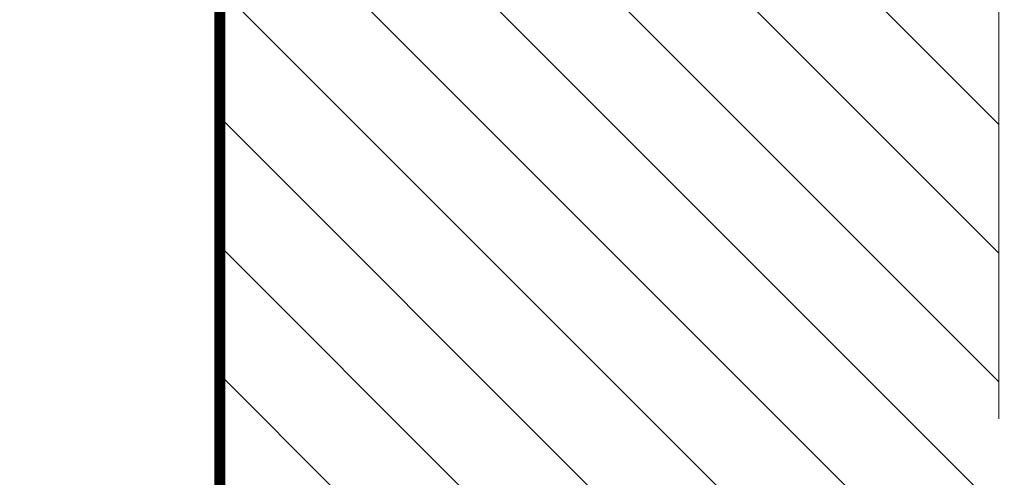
# Model space of a CAD drawing. Extents: x 4615668 to 9294084, y 5325188 to 10688993.
# Tile 374 of 656: x 4636946 to 4636973, y 5331568 to 5331580. Entities that reach past the tile are written whole.
import ezdxf

# ---------------------------------------------------------------- set-up
doc = ezdxf.new("R2010")
doc.units = 0
doc.header["$MEASUREMENT"] = 0
doc.linetypes.add('BUIB05', pattern=[1, 0.5, -0.5])
doc.linetypes.add('DASHDOT', pattern=[25.4, 12.7, -6.35, 0, -6.35])
doc.layers.add('A_wymiary', color=152, linetype='Continuous', lineweight=5)
doc.layers.add('hatch', color=253, linetype='Continuous', lineweight=0)
doc.layers.add('sciany', color=1, linetype='Continuous')

msp = doc.modelspace()

# ---------------------------------------------------------------- hatches: boundary and pattern name
at = {"layer": 'hatch', "lineweight": 0, "ltscale": 40, "transparency": 33554687}
h = msp.add_hatch(dxfattribs=at)
h.set_pattern_fill('ANSI31', color=256, scale=20, angle=90)
h.set_pattern_definition([(135, (9982674.8744, 698730.7727), (-1.767766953, -1.767766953), [])])
h.paths.add_polyline_path([(4636891.315, 5331579.749), (4636866.315, 5331579.749), (4636866.315, 5331567.249), (4636891.315, 5331567.249)])
h.paths.add_polyline_path([(4636891.315, 5331579.749), (4636891.315, 5331597.249), (4636866.315, 5331597.249), (4636866.315, 5331579.749)])
h.paths.add_polyline_path([(4636858.499, 5331579.749), (4636858.499, 5331567.249), (4636866.315, 5331567.249), (4636866.315, 5331579.749)])
h.paths.add_polyline_path([(4636858.499, 5331597.249), (4636858.499, 5331579.749), (4636866.315, 5331579.749), (4636866.315, 5331597.249)])
h.paths.add_polyline_path([(4636972.729, 5331567.249), (4636972.729, 5331579.749), (4636951.315, 5331579.749), (4636951.315, 5331567.249)])
h.paths.add_polyline_path([(4636972.729, 5331579.749), (4636972.729, 5331597.249), (4636951.315, 5331597.249), (4636951.315, 5331579.749)])

# ---------------------------------------------------------------- linework, layer by layer
at = {"linetype": 'DASHDOT', "lineweight": 0}
msp.add_lwpolyline([(4636951.315, 5331567.249), (4636951.315, 5331597.249), (4636891.315, 5331597.224), (4636891.315, 5331567.224)], close=True, dxfattribs=at)
at = {"layer": 'A_wymiary', "linetype": 'BUIB05', "ltscale": 40}
msp.add_lwpolyline([(4636858.499, 5331629.283), (4636972.729, 5331629.283), (4636972.729, 5331531.216), (4636858.499, 5331531.216)], close=True, dxfattribs=at)
at = {"layer": 'sciany', "ltscale": 40, "const_width": 0.3}
msp.add_lwpolyline([(4636972.729, 5331567.249), (4636951.315, 5331567.249), (4636951.315, 5331597.249), (4636972.729, 5331597.249)], dxfattribs=at)

doc.saveas('drawing.dxf')
